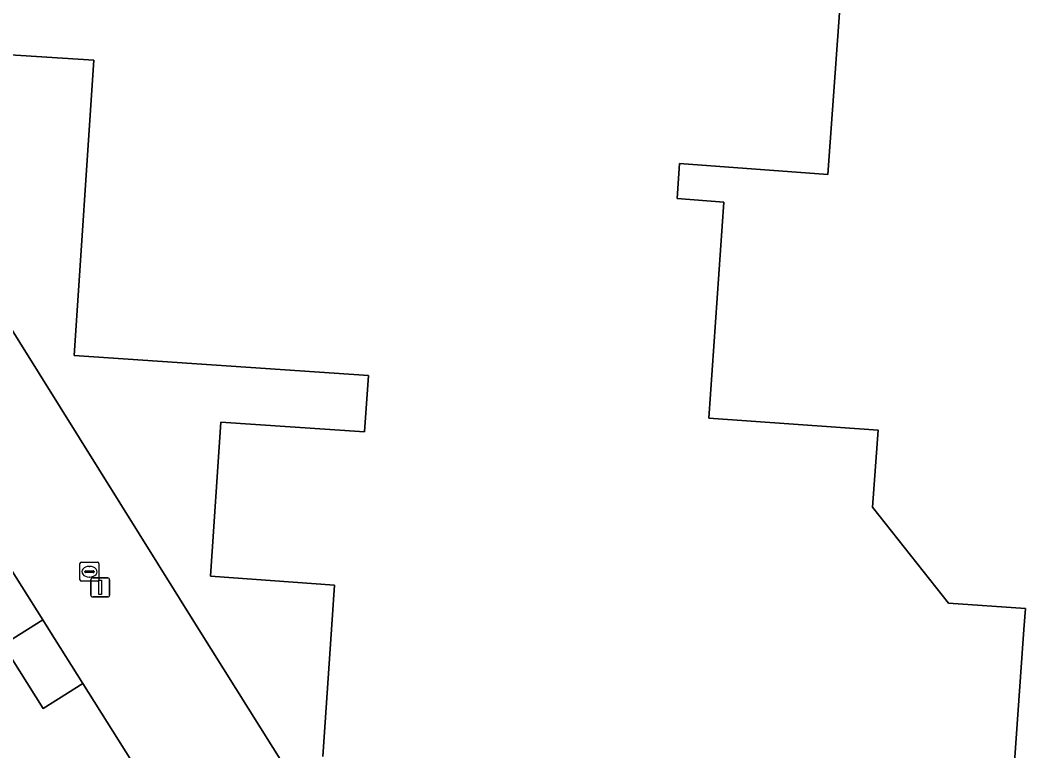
# Model space of a CAD drawing. Extents: x 158455 to 159797, y 387218 to 388672.
# Drawn here: x 158888.2 to 158941.2, y 387993.6 to 388032.1 of the extents above; entities that cross this region are included whole.
import ezdxf

# ---------------------------------------------------------------- set-up
doc = ezdxf.new("R2010")
doc.units = 0
for name, color, linetype in [('IMGEO_Erf', 7, 'Continuous'), ('IMGEO_Kolk', 7, 'Continuous'), ('IMGEO_Lichtmast', 7, 'Continuous'), ('IMGEO_Pand', 7, 'Continuous'), ('IMGEO_Voetpad_open', 7, 'Continuous')]:
    doc.layers.add(name, color=color, linetype=linetype)

msp = doc.modelspace()

# ---------------------------------------------------------------- linework, layer by layer
at = {"layer": 'IMGEO_Erf'}
for points in [[(158931.886, 388039.84), (158930.747, 388023.981), (158922.932, 388024.557), (158922.797, 388022.715), (158925.264, 388022.534), (158924.466, 388011.142), (158933.386, 388010.518), (158933.102, 388006.459), (158937.093, 388001.392), (158941.154, 388001.108), (158941.076, 388000), (158940.548, 387992.522)], [(158874.564, 388036.954), (158897.608, 388000), (158914.5, 387973.053), (158925.327, 387979.79), (158925.797, 387981.749), (158937.598, 387989.083), (158938.534, 387989.665), (158941.494, 387991.74)], [(158904.135, 387993.314), (158904.584, 388000), (158904.742, 388002.346), (158898.213, 388002.816), (158898.759, 388010.938), (158906.331, 388010.426), (158906.55, 388013.39), (158891.037, 388014.452), (158892.074, 388030.005), (158883.531, 388030.561)], [(158894.361, 387992.604), (158891.49, 387997.153), (158889.4, 387995.841), (158887.297, 387999.19)]]:
    msp.add_lwpolyline(points, dxfattribs=at)
at = {"layer": 'IMGEO_Kolk'}
for p, q in [((158891.339, 388002.624), (158891.339, 388003.476)), ((158891.414, 388003.55), (158892.266, 388003.55)), ((158891.598, 388003.044), (158891.598, 388003.056)), ((158891.641, 388003.093), (158892.039, 388003.093)), ((158891.827, 388003.33), (158891.852, 388003.33)), ((158892.082, 388003.056), (158892.082, 388003.044)), ((158892.34, 388003.476), (158892.34, 388002.624)), ((158892.266, 388002.55), (158891.414, 388002.55)), ((158892.036, 388003.007), (158891.638, 388003.007)), ((158891.85, 388002.77), (158891.825, 388002.77))]:
    msp.add_line(p, q, dxfattribs=at)
for points in [[(158891.339, 388002.624), (158891.339, 388003.476)], [(158891.414, 388003.55), (158892.266, 388003.55)], [(158892.34, 388003.476), (158892.34, 388002.624)], [(158892.266, 388002.55), (158891.414, 388002.55)]]:
    msp.add_lwpolyline(points, dxfattribs=at)
for centre, radius, start, end in [((158891.416, 388003.474), 0.0765, 91.552, 178.448), ((158891.416, 388003.474), 0.0765, 91.552, 178.448), ((158891.638, 388003.053), 0.0403, 85.8775, 175.7526), ((158891.635, 388003.043), 0.0366, 178.938, 274.7102), ((158892.039, 388003.05), 0.043, 264.8664, 352.4533), ((158892.043, 388003.055), 0.0386, 1.7309, 96.639), ((158892.264, 388003.474), 0.0765, 1.552, 88.448), ((158892.264, 388003.474), 0.0765, 1.552, 88.448), ((158891.416, 388002.626), 0.0765, 181.552, 268.448), ((158891.416, 388002.626), 0.0765, 181.552, 268.448), ((158892.264, 388002.626), 0.0765, 271.552, 358.448), ((158892.264, 388002.626), 0.0765, 271.552, 358.448)]:
    msp.add_arc(centre, radius, start, end, dxfattribs=at)
for centre, major_axis, ratio, start_param, end_param in [((158891.826, 388003.05), (-0.387, 0.002), 0.722429, 4.712389, 7.853982), ((158891.851, 388003.05), (-0.39, 0.002), 0.717154, 1.570796, 4.712389)]:
    msp.add_ellipse(centre, major_axis=major_axis, ratio=ratio, start_param=start_param, end_param=end_param, dxfattribs=at)
at = {"layer": 'IMGEO_Lichtmast'}
for p, q in [((158891.911, 388001.821), (158891.911, 388002.621)), ((158891.911, 388002.621), (158891.911, 388001.821)), ((158892.011, 388002.721), (158892.801, 388002.721)), ((158892.801, 388002.721), (158892.011, 388002.721)), ((158892.901, 388002.621), (158892.901, 388001.821)), ((158892.901, 388001.821), (158892.901, 388002.621)), ((158892.801, 388001.721), (158892.011, 388001.721)), ((158892.011, 388001.721), (158892.801, 388001.721))]:
    msp.add_line(p, q, dxfattribs=at)
msp.add_lwpolyline([(158892.331, 388002.596), (158892.481, 388002.596), (158892.481, 388001.846), (158892.331, 388001.846), (158892.331, 388002.596)], dxfattribs=at)
for centre, start, end in [((158892.011, 388002.621), 90, 180), ((158892.011, 388002.621), 90, 180), ((158892.801, 388002.621), 0, 90), ((158892.801, 388002.621), 360, 90), ((158892.011, 388001.821), 180, 270), ((158892.011, 388001.821), 180, 270), ((158892.801, 388001.821), 270, 0), ((158892.801, 388001.821), 270, 0)]:
    msp.add_arc(centre, 0.1, start, end, dxfattribs=at)
at = {"layer": 'IMGEO_Pand'}
for points in [[(158940.548, 387992.522), (158941.076, 388000), (158941.154, 388001.108), (158937.093, 388001.392), (158933.102, 388006.459), (158933.386, 388010.518), (158924.466, 388011.142), (158925.264, 388022.534), (158922.797, 388022.715), (158922.932, 388024.557), (158930.747, 388023.981), (158931.886, 388039.84)], [(158883.531, 388030.561), (158892.074, 388030.005), (158891.037, 388014.452), (158906.55, 388013.39), (158906.331, 388010.426), (158898.759, 388010.938), (158898.213, 388002.816), (158904.742, 388002.346), (158904.584, 388000), (158904.135, 387993.314)]]:
    msp.add_lwpolyline(points, dxfattribs=at)
for points in [[(158887.297, 387999.19), (158889.383, 388000.507), (158887.171, 388004.029), (158885.082, 388002.717), (158886.788, 388000)], [(158887.297, 387999.19), (158889.4, 387995.841), (158891.49, 387997.153), (158889.702, 388000), (158889.383, 388000.507)]]:
    msp.add_lwpolyline(points, close=True, dxfattribs=at)
at = {"layer": 'IMGEO_Voetpad_open'}
msp.add_lwpolyline([(158887.171, 388004.029), (158889.383, 388000.507), (158889.702, 388000), (158891.49, 387997.153), (158894.361, 387992.604), (158896.404, 387989.351), (158898.566, 387985.908), (158900.033, 387983.695), (158902.712, 387985.252), (158906.617, 387978.561), (158909.506, 387973.961), (158912.547, 387969.119), (158913.229, 387968.146), (158914.327, 387968.831), (158916.379, 387970.112), (158928.454, 387977.65), (158928.985, 387979.648), (158939.442, 387986.116), (158937.598, 387989.083), (158925.797, 387981.749), (158925.327, 387979.79), (158914.5, 387973.053), (158897.608, 388000), (158874.564, 388036.954)], dxfattribs=at)

doc.saveas('drawing.dxf')
